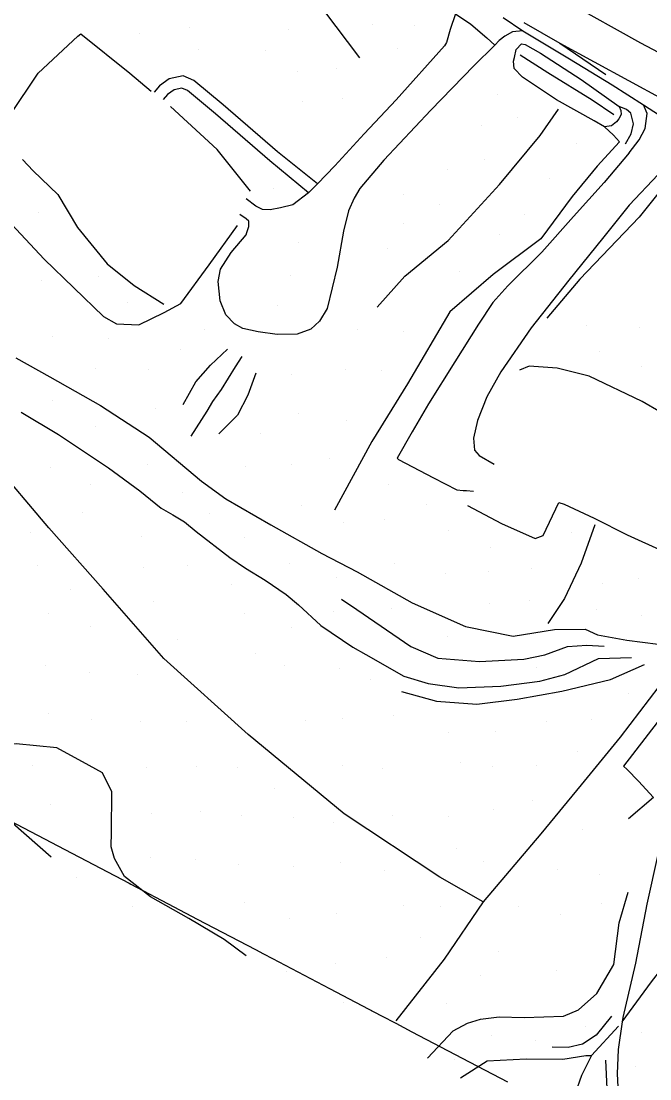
# Model space of a CAD drawing. Extents: x 1497074 to 1501343, y 481943 to 486114.
# Drawn here: x 1497875.9 to 1498065.8, y 483332.4 to 483651.9 of the extents above; entities that cross this region are included whole.
import ezdxf

# ---------------------------------------------------------------- set-up
doc = ezdxf.new("R2010")
doc.units = 0
for name, color, linetype in [('PH Exist DTM Boundary', 7, 'Continuous'), ('PH Exist DTM Breakline', 7, 'Continuous'), ('PH Exist DTM Point', 7, 'Continuous')]:
    doc.layers.add(name, color=color, linetype=linetype)

msp = doc.modelspace()

# ---------------------------------------------------------------- linework, layer by layer
at = {"layer": 'PH Exist DTM Boundary'}
msp.add_lwpolyline([(1497870.48, 483411.49), (1497889.09, 483401.72), (1497908.57, 483391.49), (1497909.09, 483391.22), (1497922.02, 483384.42), (1497929.09, 483380.71), (1497946.65, 483371.49), (1497949.09, 483370.21), (1497951.79, 483368.8), (1497969.09, 483359.71), (1497984.74, 483351.49), (1497989.09, 483349.21), (1497993.9, 483346.68), (1498009.09, 483338.7), (1498022.83, 483331.49)], dxfattribs=at)
at = {"layer": 'PH Exist DTM Breakline'}
for points in [[(1497853.53, 483793.73), (1497873.22, 483776.6), (1497899.91, 483754.32), (1497927.13, 483733.34), (1497950.22, 483716.65), (1497981.7, 483695.07), (1497992.49, 483687.56), (1498016.02, 483672.42), (1498040.95, 483657.63), (1498062.98, 483645.3), (1498094.13, 483628.89), (1498115.38, 483618.01), (1498150.17, 483600.33), (1498195.65, 483577.17), (1498221.4, 483564.22), (1498295.13, 483528.13), (1498306.81, 483522.38)], [(1497916.87, 483699.5), (1497934.6, 483684.11), (1497955.55, 483668.5), (1497967.2, 483655.2), (1497978.13, 483640.79)], [(1498007.11, 483654.12), (1498005.48, 483649.39), (1498004.34, 483645.39), (1498003.78, 483644.43), (1497989.14, 483628.1), (1497979.47, 483617.8), (1497970.68, 483608.14), (1497965.4, 483602.76), (1497962.72, 483600.04), (1497957.95, 483596.36), (1497954.26, 483595.45), (1497951.16, 483594.93), (1497948.81, 483595.04), (1497947.21, 483595.76), (1497946.77, 483596.01), (1497943.87, 483598.18)], [(1498007.11, 483654.12), (1498011.73, 483650.98), (1498016.54, 483646.88), (1498019, 483644.67)], [(1498021.49, 483652.97), (1498027.48, 483648.95), (1498041.56, 483640.47), (1498054.45, 483632.62), (1498063.91, 483626.59), (1498074.96, 483619.43), (1498084.46, 483613.48), (1498105.22, 483600.51), (1498115.82, 483593.93), (1498135.61, 483581.76), (1498147.75, 483574.62), (1498149.73, 483573.22), (1498152.37, 483570.68), (1498154.48, 483568.15), (1498155.25, 483567.19)], [(1498027.48, 483648.95), (1498024.29, 483648.67), (1498021.99, 483647.33), (1498020.28, 483646.04), (1498019, 483644.67)], [(1498027.7, 483651.51), (1498038.57, 483645.24)], [(1497870.59, 483616.98), (1497872.49, 483623.34), (1497881.01, 483636.16), (1497893.02, 483647.38), (1497893.99, 483648.02), (1497908.7, 483636.14), (1497915.18, 483630.74)], [(1498019, 483644.67), (1498012.59, 483638.4), (1497999.66, 483624.97), (1497985.41, 483609.92), (1497978.16, 483601.35), (1497976.45, 483598.39), (1497974.74, 483594.64), (1497973.26, 483588.44), (1497971.39, 483577.63), (1497968.35, 483565.07), (1497966.06, 483561.3), (1497963.45, 483558.85), (1497959.23, 483557.34), (1497953.2, 483557.25), (1497947.53, 483558.02), (1497942.82, 483559.08), (1497940.34, 483560.45), (1497937.78, 483563.22), (1497936.04, 483567.4), (1497935.39, 483573.22), (1497936.09, 483577.01), (1497939.31, 483582.05), (1497943.9, 483587.34), (1497944.11, 483588.02), (1497944.68, 483589.88), (1497944.65, 483591.47), (1497943.83, 483592.17), (1497941.94, 483593.45)], [(1498024.96, 483640.88), (1498025.44, 483643.35), (1498027.02, 483644.99), (1498028.1, 483644.84), (1498032.76, 483642.26), (1498045.04, 483634.29), (1498056.55, 483626.14), (1498057.04, 483624.94), (1498057.11, 483623.65), (1498056.46, 483622.38), (1498055.7, 483621.5), (1498054.18, 483620.29), (1498052.08, 483620), (1498048.95, 483621.74), (1498037.63, 483628.13), (1498027.38, 483635), (1498024.81, 483637.62), (1498024.64, 483639.77), (1498024.96, 483640.88)], [(1498038.57, 483645.24), (1498052.54, 483635.74)], [(1498038.57, 483645.24), (1498069.7, 483628.29), (1498107.09, 483609.32), (1498133.87, 483595.49), (1498155.12, 483584.6)], [(1498026.59, 483641.7), (1498034.95, 483636.38), (1498048.39, 483628.14), (1498054.96, 483623.7)], [(1497965.4, 483602.76), (1497953.31, 483612.42), (1497936.88, 483626.61), (1497928.05, 483633.92), (1497924.82, 483635.4), (1497920.61, 483634.47), (1497917.67, 483632.36), (1497916.07, 483630.44)], [(1497962.72, 483600.04), (1497951.02, 483609.7), (1497934.58, 483623.9), (1497926.14, 483630.89), (1497924.42, 483631.67), (1497922.09, 483631.16), (1497920.1, 483629.73), (1497918.81, 483628.19)], [(1498059.56, 483612.09), (1498062.56, 483616.05), (1498064.34, 483619.5), (1498064.95, 483623.95), (1498063.91, 483626.59)], [(1497945.21, 483600.56), (1497935.14, 483613.12), (1497921, 483626.12)], [(1497983.4, 483565.46), (1497991.77, 483574.83), (1498004.91, 483585.68), (1498020.34, 483602.55), (1498032.69, 483617.3), (1498038.23, 483625.32)], [(1498058.42, 483614.83), (1498060.12, 483617.84), (1498060.88, 483620.87), (1498060.07, 483624.14), (1498058.73, 483625.24), (1498056.55, 483626.14)], [(1498052.08, 483620), (1498054.86, 483617.43), (1498056.67, 483615.48), (1498049.84, 483608.13), (1498042.35, 483598.89)], [(1498059.56, 483612.09), (1498052.03, 483603.19), (1498042.73, 483592.84), (1498033.17, 483582.1), (1498022.92, 483571.96), (1498018.4, 483566.86), (1498014.07, 483560.36), (1498006.88, 483548.95), (1497998.97, 483536.28), (1497993.99, 483527.88), (1497989.53, 483519.92), (1497989.88, 483519.47), (1498000.42, 483513.97), (1498007.5, 483510.31), (1498009.41, 483510.09), (1498010.44, 483510.14), (1498012.51, 483509.97)], [(1497876.35, 483610.07), (1497879.53, 483606.66), (1497887.02, 483599.56), (1497892.92, 483589.53), (1497901.92, 483578.55), (1497910, 483572.09), (1497918.98, 483566.43)], [(1498068.32, 483605.52), (1498059.53, 483596.27), (1498051.52, 483586.27), (1498041.3, 483573.63), (1498029.99, 483559.29), (1498020.83, 483545.92), (1498016.58, 483538.39), (1498013.73, 483531.31), (1498012.56, 483525.9), (1498012.82, 483522.3), (1498014.26, 483520.71), (1498018.77, 483518.07)], [(1498042.35, 483598.89), (1498032.86, 483586.13), (1498018.51, 483575.4), (1498005.34, 483564.05), (1497992.63, 483542.31), (1497981.82, 483524.9), (1497970.51, 483504.17)], [(1498068.21, 483599.68), (1498062.57, 483592.64), (1498044.7, 483573.94), (1498034.72, 483562.16)], [(1497870.14, 483593.58), (1497882.86, 483579.97), (1497900.81, 483562.68), (1497904.72, 483560.47), (1497911.47, 483560.2), (1497919.11, 483563.86), (1497924.12, 483566.61), (1497932.68, 483578.31), (1497941.22, 483590.2)], [(1498015.45, 483385.93), (1498002.38, 483393.3), (1497973.49, 483412.44), (1497944.51, 483436.4), (1497919.03, 483459.44), (1497900.69, 483480.31), (1497884.28, 483498.85), (1497867.21, 483519), (1497845.52, 483535.49), (1497823.94, 483547.65), (1497804.03, 483562.57)], [(1497874.34, 483550.2), (1497884.59, 483544.42), (1497899.91, 483535.79), (1497914.61, 483526.27), (1497930.41, 483512.95), (1497937.69, 483507.58), (1497951.32, 483499.75), (1497966.68, 483491.09), (1497977.43, 483485.56), (1497994.05, 483476.2), (1498010.11, 483469.1), (1498024.5, 483466.16), (1498037, 483468.14), (1498046.25, 483468.23), (1498050, 483466.58), (1498058.85, 483464.91), (1498068.27, 483463.72)], [(1497924.87, 483536.07), (1497928.66, 483542.93), (1497933.07, 483547.96), (1497938.19, 483552.78)], [(1497942.61, 483550.55), (1497940.55, 483547.5), (1497936.3, 483540.61), (1497933.72, 483537.04), (1497931.96, 483534.12), (1497927.14, 483526.57)], [(1498010.77, 483505.59), (1498020.96, 483500.12), (1498031.15, 483495.6), (1498033.62, 483496.57), (1498038.32, 483506.53), (1498039.95, 483506.02), (1498048.97, 483501.77), (1498058.93, 483496.72), (1498069.77, 483491.78), (1498072.14, 483492.14), (1498076.14, 483497.14), (1498083.64, 483513.84), (1498084.36, 483517.12), (1498083.43, 483520.31), (1498082.42, 483521.82), (1498073.89, 483527.05), (1498071.51, 483530.58), (1498069.01, 483533.75), (1498063.48, 483537.05), (1498047.5, 483544.69), (1498037.81, 483547.07), (1498029.35, 483547.63), (1498026.44, 483546.48)], [(1497946.82, 483545.59), (1497944.34, 483538.95), (1497941.3, 483532.91), (1497935.63, 483527.24)], [(1498157.49, 483538.16), (1498153.2, 483527.12), (1498147.66, 483513.48), (1498143.28, 483503.92), (1498140.93, 483499.56), (1498139.49, 483498.03), (1498137.69, 483497.55), (1498134.62, 483498.07), (1498132.38, 483499.1), (1498125.56, 483503.84), (1498120.17, 483507.86), (1498106.67, 483490.5), (1498082.94, 483459.44), (1498057.85, 483426.84), (1498058.93, 483425.91), (1498062.4, 483422.33), (1498066.85, 483417.4), (1498059.38, 483411.01)], [(1497875.93, 483533.77), (1497887.24, 483527.01), (1497902.27, 483516.98), (1497911.72, 483510.04), (1497918.17, 483504.83), (1497921.68, 483502.83), (1497925.3, 483500.64), (1497928.77, 483497.73), (1497938.93, 483489.92), (1497943.63, 483486.63), (1497949.66, 483483.01), (1497955.93, 483478.75), (1497959.65, 483475.57), (1497966.43, 483469.4), (1497976.12, 483462.78), (1497979.97, 483460.59), (1497991.52, 483454.08), (1497998.81, 483451.83), (1498008.12, 483450.52), (1498020.81, 483451.08), (1498032.56, 483452.5), (1498040.12, 483454.58), (1498050.29, 483459.43), (1498060.23, 483459.72)], [(1498049.21, 483499.78), (1498045.06, 483488.2), (1498040.05, 483477.51), (1498034.95, 483469.98)], [(1498057.42, 483349.67), (1498066.3, 483361.72), (1498078.56, 483377.55), (1498093.04, 483396.97), (1498113.42, 483423.82), (1498128.88, 483444.14), (1498140.22, 483458.77), (1498145.7, 483464.43), (1498157.46, 483473.49), (1498166.88, 483479.05), (1498175.9, 483481.03), (1498186.47, 483481.31), (1498196.12, 483479.14), (1498199.11, 483477.75), (1498204.54, 483474.68), (1498212.12, 483468.44), (1498218.96, 483460.34), (1498221.22, 483457.22)], [(1497972.7, 483477.28), (1497977.27, 483474.16), (1497993.6, 483463), (1498001.77, 483459.52), (1498014.31, 483458.48), (1498027.77, 483459.22), (1498034.13, 483460.48), (1498040.92, 483462.97), (1498046.79, 483463.46), (1498052.04, 483463.1)], [(1497990.82, 483449.42), (1498001.39, 483446.52), (1498013.51, 483445.56), (1498025.7, 483447.06), (1498039.19, 483449.5), (1498053.89, 483453.09), (1498064.19, 483457.61)], [(1498068.51, 483450.94), (1498056.8, 483435.62), (1498045.01, 483421.21), (1498032.86, 483406.43), (1498015.45, 483385.93), (1498003.71, 483368.58), (1497989.08, 483349.91)], [(1497943.88, 483369.59), (1497937.27, 483374.51), (1497926.56, 483380.9), (1497914.94, 483387.44), (1497907.11, 483393.5), (1497904.08, 483398.94), (1497903.15, 483402.48), (1497903.16, 483407.05), (1497903.32, 483419.12), (1497900.44, 483424.84), (1497896.47, 483427.11), (1497886.68, 483432.39), (1497874.39, 483433.64), (1497866.75, 483432.58), (1497862.18, 483430.22), (1497860.25, 483430.14), (1497857.83, 483430.61)], [(1497873.37, 483409.67), (1497885.01, 483399.51)], [(1498068.16, 483400.23), (1498064.86, 483385.18), (1498061.47, 483367.38), (1498057.62, 483350.97), (1498057.42, 483349.67), (1498056.2, 483341.28), (1498055.9, 483333.94), (1498056.26, 483328.05), (1498057.35, 483322.9), (1498059.32, 483318.51), (1498062.64, 483314.11), (1498066.7, 483309.64), (1498070.89, 483306.35), (1498077.19, 483302.8), (1498085.6, 483298.01), (1498092.73, 483294.31), (1498096.08, 483292.57), (1498097, 483294.32)], [(1497998.69, 483338.68), (1498006.37, 483346.96), (1498010.71, 483349.23), (1498014.66, 483350.47), (1498020.25, 483351.16), (1498027.85, 483350.97), (1498039.71, 483351.34), (1498044.25, 483353.28), (1498049.79, 483358.17), (1498054.87, 483366.94), (1498056.56, 483379.6), (1498059.24, 483388.85)], [(1498054.26, 483351.33), (1498049.55, 483345.61), (1498045.41, 483342.95), (1498041.14, 483341.89), (1498036.3, 483341.98)], [(1498056.28, 483348.36), (1498048.17, 483339.48), (1498045.13, 483333.44), (1498043.28, 483327.98), (1498044, 483321.82), (1498048.9, 483314), (1498056.85, 483303.68), (1498064.46, 483296.87)], [(1498008.6, 483332.7), (1498016.66, 483337.87), (1498028.42, 483338.51), (1498039.54, 483338.34), (1498046.44, 483339.53), (1498048.17, 483339.48)], [(1498052.95, 483329.5), (1498052.47, 483338.04)]]:
    msp.add_lwpolyline(points, dxfattribs=at)
at = {"layer": 'PH Exist DTM Point'}
for p, q in [((1497926.62, 483649.95), (1497926.62, 483649.95)), ((1497956.78, 483649.44), (1497956.78, 483649.44)), ((1497981.98, 483650.91), (1497981.98, 483650.91)), ((1497994.8, 483650.52), (1497994.8, 483650.52)), ((1497911.6, 483648.09), (1497911.6, 483648.09)), ((1497929.38, 483643.27), (1497929.38, 483643.27)), ((1497949.66, 483642.87), (1497949.66, 483642.87)), ((1497989.59, 483643.76), (1497989.59, 483643.76)), ((1497959.32, 483636.6), (1497959.32, 483636.6)), ((1497971.28, 483637.67), (1497971.28, 483637.67)), ((1497960.86, 483627.5), (1497960.86, 483627.5)), ((1497972.92, 483628.46), (1497972.92, 483628.46)), ((1498019.82, 483629.64), (1498019.82, 483629.64)), ((1498015.05, 483620.42), (1498015.05, 483620.42)), ((1498025.87, 483622.68), (1498025.87, 483622.68)), ((1498043.76, 483614.83), (1498043.76, 483614.83)), ((1498015.78, 483610.04), (1498015.78, 483610.04)), ((1498004.82, 483606.93), (1498004.82, 483606.93)), ((1498035.61, 483604.47), (1498035.61, 483604.47)), ((1497952.24, 483601.21), (1497952.24, 483601.21)), ((1497991.34, 483599.5), (1497991.34, 483599.5)), ((1498002.36, 483596.63), (1498002.36, 483596.63)), ((1497881.06, 483594.1), (1497881.06, 483594.1)), ((1498027.91, 483593.46), (1498027.91, 483593.46)), ((1497991.44, 483590.66), (1497991.44, 483590.66)), ((1497959.83, 483585.11), (1497959.83, 483585.11)), ((1498020.32, 483587.45), (1498020.32, 483587.45)), ((1497986.54, 483583.29), (1497986.54, 483583.29)), ((1498008.29, 483576.24), (1498008.29, 483576.24)), ((1497882.1, 483573.6), (1497882.1, 483573.6)), ((1497899.15, 483574.83), (1497899.15, 483574.83)), ((1497957.15, 483575.06), (1497957.15, 483575.06)), ((1497907.97, 483566.84), (1497907.97, 483566.84)), ((1497953.27, 483566.12), (1497953.27, 483566.12)), ((1498046.75, 483559.91), (1498046.75, 483559.91)), ((1497885.51, 483556.7), (1497885.51, 483556.7)), ((1497931.43, 483558.87), (1497931.43, 483558.87)), ((1497977.62, 483558.65), (1497977.62, 483558.65)), ((1497991.34, 483558.17), (1497991.34, 483558.17)), ((1498062.54, 483559.25), (1498062.54, 483559.25)), ((1497902.22, 483556.06), (1497902.22, 483556.06)), ((1497923.98, 483552.65), (1497923.98, 483552.65)), ((1498050.62, 483551.96), (1498050.62, 483551.96)), ((1497898.34, 483546.95), (1497898.34, 483546.95)), ((1497914.27, 483546.7), (1497914.27, 483546.7)), ((1498063.37, 483547.48), (1498063.37, 483547.48)), ((1497957.59, 483545.04), (1497957.59, 483545.04)), ((1497973.94, 483546.55), (1497973.94, 483546.55)), ((1497984.73, 483546.33), (1497984.73, 483546.33)), ((1497885.43, 483537.21), (1497885.43, 483537.21)), ((1497916.58, 483535.01), (1497916.58, 483535.01)), ((1497959.69, 483533.28), (1497959.69, 483533.28)), ((1497974.04, 483531.17), (1497974.04, 483531.17)), ((1497898.25, 483529.33), (1497898.25, 483529.33)), ((1497948.27, 483527.47), (1497948.27, 483527.47)), ((1497914.15, 483517.95), (1497914.15, 483517.95)), ((1497957.7, 483517.98), (1497957.7, 483517.98)), ((1497969.16, 483519.67), (1497969.16, 483519.67)), ((1497884.78, 483517.08), (1497884.78, 483517.08)), ((1497943.66, 483517.29), (1497943.66, 483517.29)), ((1497896.88, 483511.91), (1497896.88, 483511.91)), ((1497987.01, 483512.02), (1497987.01, 483512.02)), ((1497924.72, 483509.6), (1497924.72, 483509.6)), ((1497960.72, 483505.67), (1497960.72, 483505.67)), ((1497998.24, 483506), (1497998.24, 483506)), ((1497894.49, 483503.55), (1497894.49, 483503.55)), ((1497932.8, 483503.23), (1497932.8, 483503.23)), ((1497973.23, 483500.47), (1497973.23, 483500.47)), ((1497985.77, 483501.25), (1497985.77, 483501.25)), ((1497878.68, 483497.41), (1497878.68, 483497.41)), ((1497912.25, 483496.34), (1497912.25, 483496.34)), ((1497943.34, 483496.05), (1497943.34, 483496.05)), ((1498004.92, 483498.19), (1498004.92, 483498.19)), ((1498042.07, 483497.38), (1498042.07, 483497.38)), ((1498017.79, 483493.02), (1498017.79, 483493.02)), ((1497880.86, 483487.33), (1497880.86, 483487.33)), ((1497912.72, 483486.89), (1497912.72, 483486.89)), ((1497926.15, 483487.55), (1497926.15, 483487.55)), ((1497957.09, 483488.03), (1497957.09, 483488.03)), ((1497988.77, 483488.22), (1497988.77, 483488.22)), ((1498029.98, 483486.49), (1498029.98, 483486.49)), ((1497971.13, 483483.76), (1497971.13, 483483.76)), ((1498004.05, 483485.15), (1498004.05, 483485.15)), ((1498017.2, 483485.75), (1498017.2, 483485.75)), ((1498062.37, 483483.48), (1498062.37, 483483.48)), ((1497890.88, 483480.21), (1497890.88, 483480.21)), ((1497939.41, 483481.77), (1497939.41, 483481.77)), ((1498051.42, 483482.06), (1498051.42, 483482.06)), ((1497915.78, 483476.61), (1497915.78, 483476.61)), ((1498029.45, 483476.96), (1498029.45, 483476.96)), ((1497970.25, 483473.52), (1497970.25, 483473.52)), ((1497987.67, 483474.39), (1497987.67, 483474.39)), ((1498017.27, 483475.93), (1498017.27, 483475.93)), ((1498049.79, 483474.27), (1498049.79, 483474.27)), ((1497884.16, 483472.87), (1497884.16, 483472.87)), ((1497943.4, 483472.85), (1497943.4, 483472.85)), ((1498063.39, 483472.23), (1498063.39, 483472.23)), ((1497896.73, 483469.08), (1497896.73, 483469.08)), ((1497957.67, 483468.78), (1497957.67, 483468.78)), ((1497923, 483465.03), (1497923, 483465.03)), ((1498004.64, 483466.11), (1498004.64, 483466.11)), ((1497946.81, 483461.02), (1497946.81, 483461.02)), ((1497883.25, 483457.39), (1497883.25, 483457.39)), ((1497896.49, 483455.26), (1497896.49, 483455.26)), ((1497911.03, 483454.51), (1497911.03, 483454.51)), ((1497955.33, 483457.14), (1497955.33, 483457.14)), ((1497972.13, 483456.45), (1497972.13, 483456.45)), ((1498031.53, 483456.63), (1498031.53, 483456.63)), ((1497981.4, 483453.12), (1497981.4, 483453.12)), ((1498059.34, 483448.74), (1498059.34, 483448.74)), ((1497884.18, 483442.64), (1497884.18, 483442.64)), ((1497972.86, 483441.33), (1497972.86, 483441.33)), ((1497988.44, 483442.28), (1497988.44, 483442.28)), ((1497897.18, 483440.98), (1497897.18, 483440.98)), ((1497912.1, 483440.26), (1497912.1, 483440.26)), ((1497925.72, 483440.34), (1497925.72, 483440.34)), ((1497961.85, 483440.54), (1497961.85, 483440.54)), ((1498034.57, 483440.26), (1498034.57, 483440.26)), ((1498048.14, 483440.95), (1498048.14, 483440.95)), ((1498004.89, 483437.14), (1498004.89, 483437.14)), ((1498019.13, 483437.47), (1498019.13, 483437.47)), ((1498043.97, 483431.25), (1498043.97, 483431.25)), ((1497879.44, 483427.11), (1497879.44, 483427.11)), ((1497913.83, 483426.54), (1497913.83, 483426.54)), ((1497928.85, 483426.88), (1497928.85, 483426.88)), ((1497941.33, 483426.44), (1497941.33, 483426.44)), ((1497973.06, 483427.16), (1497973.06, 483427.16)), ((1497985.05, 483426.19), (1497985.05, 483426.19)), ((1498008.49, 483427.83), (1498008.49, 483427.83)), ((1498018.33, 483426.65), (1498018.33, 483426.65)), ((1498031.57, 483427.18), (1498031.57, 483427.18)), ((1497952.3, 483420.08), (1497952.3, 483420.08)), ((1498030.32, 483416.59), (1498030.32, 483416.59)), ((1497884.74, 483415.17), (1497884.74, 483415.17)), ((1497915.36, 483412.61), (1497915.36, 483412.61)), ((1497930.1, 483413.05), (1497930.1, 483413.05)), ((1498018.54, 483413.8), (1498018.54, 483413.8)), ((1497942.55, 483411.94), (1497942.55, 483411.94)), ((1497958.3, 483411.27), (1497958.3, 483411.27)), ((1497970.37, 483409.87), (1497970.37, 483409.87)), ((1497988.12, 483412.08), (1497988.12, 483412.08)), ((1498004.88, 483411.52), (1498004.88, 483411.52)), ((1498045.42, 483407.73), (1498045.42, 483407.73)), ((1498007.5, 483401.86), (1498007.5, 483401.86)), ((1497915.06, 483399.26), (1497915.06, 483399.26)), ((1497928.65, 483398.73), (1497928.65, 483398.73)), ((1497941.64, 483397.28), (1497941.64, 483397.28)), ((1497958.18, 483396.62), (1497958.18, 483396.62)), ((1497972.48, 483397.82), (1497972.48, 483397.82)), ((1498015.63, 483397.94), (1498015.63, 483397.94)), ((1497985.67, 483395.4), (1497985.67, 483395.4)), ((1498037.87, 483395.59), (1498037.87, 483395.59)), ((1498050.67, 483394.29), (1498050.67, 483394.29)), ((1497892.58, 483393.24), (1497892.58, 483393.24)), ((1497909.43, 483384.46), (1497909.43, 483384.46)), ((1497943.49, 483385.76), (1497943.49, 483385.76)), ((1497991.27, 483384.86), (1497991.27, 483384.86)), ((1498002.43, 483384.34), (1498002.43, 483384.34)), ((1498025.99, 483384.58), (1498025.99, 483384.58)), ((1498051.1, 483385.32), (1498051.1, 483385.32)), ((1497956.82, 483381), (1497956.82, 483381)), ((1497971.26, 483382.35), (1497971.26, 483382.35)), ((1498038.88, 483382.15), (1498038.88, 483382.15)), ((1497996.38, 483375.06), (1497996.38, 483375.06)), ((1497986.22, 483369.21), (1497986.22, 483369.21)), ((1498020.08, 483370.82), (1498020.08, 483370.82)), ((1497956.04, 483364.94), (1497956.04, 483364.94)), ((1497970.98, 483367.28), (1497970.98, 483367.28)), ((1498037.62, 483365.12), (1498037.62, 483365.12)), ((1498014.77, 483363.51), (1498014.77, 483363.51)), ((1497973.19, 483355.53), (1497973.19, 483355.53)), ((1498004.39, 483355.29), (1498004.39, 483355.29)), ((1497981.63, 483352.85), (1497981.63, 483352.85)), ((1498018.07, 483345.46), (1498018.07, 483345.46)), ((1498046.46, 483348.26), (1498046.46, 483348.26)), ((1498063.25, 483346.3), (1498063.25, 483346.3)), ((1498031.26, 483344.1), (1498031.26, 483344.1)), ((1498006.76, 483338.36), (1498006.76, 483338.36)), ((1498061.57, 483336.09), (1498061.57, 483336.09))]:
    msp.add_line(p, q, dxfattribs=at)

doc.saveas('drawing.dxf')
